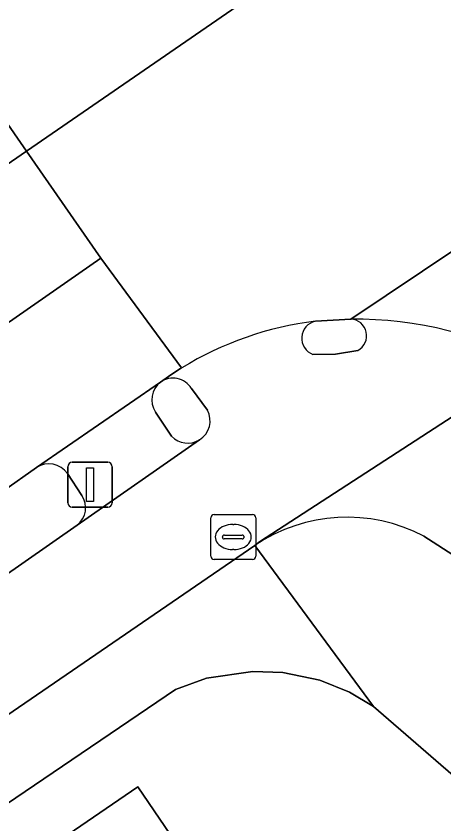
# Model space of a CAD drawing. Extents: x 158086 to 159499, y 382904 to 383981.
# Drawn here: x 158341.67 to 158351.21, y 383442.14 to 383460.14 of the extents above; entities that cross this region are included whole.
import ezdxf

# ---------------------------------------------------------------- set-up
doc = ezdxf.new("R2010")
doc.units = 0
for name, color, linetype in [('IMGEO_Brandkraan', 7, 'Continuous'), ('IMGEO_Fietspad_gesloten', 7, 'Continuous'), ('IMGEO_Pand', 7, 'Continuous'), ('IMGEO_Rijbaan_lokaal_gesloten', 7, 'Continuous'), ('IMGEO_Rijbaan_regionaal_gesloten', 7, 'Continuous'), ('IMGEO_Verkeerseiland_open', 7, 'Continuous'), ('IMGEO_Verkeersregelinstallatiepaal', 7, 'Continuous'), ('IMGEO_Voetpad_open', 7, 'Continuous')]:
    doc.layers.add(name, color=color, linetype=linetype)

msp = doc.modelspace()

# ---------------------------------------------------------------- linework, layer by layer
at = {"layer": 'IMGEO_Brandkraan'}
for p, q in [((158346.085, 383449.035), (158346.937, 383449.035)), ((158346.01, 383448.109), (158346.01, 383448.961)), ((158346.498, 383448.815), (158346.523, 383448.815)), ((158347.011, 383448.961), (158347.011, 383448.109)), ((158346.269, 383448.529), (158346.269, 383448.541)), ((158346.707, 383448.492), (158346.309, 383448.492)), ((158346.312, 383448.578), (158346.71, 383448.578)), ((158346.753, 383448.541), (158346.753, 383448.529)), ((158346.521, 383448.255), (158346.496, 383448.255)), ((158346.937, 383448.035), (158346.085, 383448.035))]:
    msp.add_line(p, q, dxfattribs=at)
for points in [[(158346.085, 383449.035), (158346.937, 383449.035)], [(158346.01, 383448.109), (158346.01, 383448.961)], [(158347.011, 383448.961), (158347.011, 383448.109)], [(158346.937, 383448.035), (158346.085, 383448.035)]]:
    msp.add_lwpolyline(points, dxfattribs=at)
for centre, radius, start, end in [((158346.087, 383448.959), 0.0765, 91.552, 178.448), ((158346.087, 383448.959), 0.0765, 91.552, 178.448), ((158346.935, 383448.959), 0.0765, 1.552, 88.448), ((158346.935, 383448.959), 0.0765, 1.552, 88.448), ((158346.309, 383448.538), 0.0403, 85.8775, 175.7526), ((158346.306, 383448.528), 0.0366, 178.938, 274.7102), ((158346.71, 383448.535), 0.043, 264.8664, 352.4533), ((158346.714, 383448.54), 0.0386, 1.7309, 96.639), ((158346.087, 383448.111), 0.0765, 181.552, 268.448), ((158346.087, 383448.111), 0.0765, 181.552, 268.448), ((158346.935, 383448.111), 0.0765, 271.552, 358.448), ((158346.935, 383448.111), 0.0765, 271.552, 358.448)]:
    msp.add_arc(centre, radius, start, end, dxfattribs=at)
for centre, major_axis, ratio, start_param, end_param in [((158346.497, 383448.535), (-0.387, 0.002), 0.722429, 4.712389, 7.853982), ((158346.522, 383448.535), (-0.39, 0.002), 0.717154, 1.570796, 4.712389)]:
    msp.add_ellipse(centre, major_axis=major_axis, ratio=ratio, start_param=start_param, end_param=end_param, dxfattribs=at)
at = {"layer": 'IMGEO_Fietspad_gesloten'}
for points in [[(158349.288, 383452.694), (158348.789, 383452.609), (158348.288, 383452.601)], [(158331.268, 383437.639), (158334.625, 383439.878), (158346.988, 383448.345), (158347.095, 383448.429), (158351.688, 383451.405), (158352.974, 383452.249), (158353.346, 383452.342)], [(158345.359, 383452.302), (158345.121, 383452.149), (158344.889, 383451.988)], [(158345.577, 383451.846), (158345.934, 383451.36)], [(158351.688, 383451.405), (158347.095, 383448.429), (158346.988, 383448.345)], [(158345.757, 383450.698), (158343.03, 383448.797), (158333.895, 383442.423), (158330.315, 383439.972), (158326.582, 383437.389)], [(158350.759, 383448.551), (158356.665, 383444.755), (158358.016, 383446.658)]]:
    msp.add_lwpolyline(points, dxfattribs=at)
for centre, radius, start, end in [((158349.22, 383446.02), 7.373, 96.835, 121.5722), ((158348.422, 383452.963), 0.386, 101.9916, 249.6611), ((158349.178, 383444.585), 8.806, 61.7468, 90.2831), ((158349.113, 383453.021), 0.371, 298.1615, 86.7569), ((158345.164, 383451.585), 0.488, 32.3511, 124.3252), ((158345.495, 383451.123), 0.499, 301.7088, 28.353), ((158349.045, 383445.304), 3.672, 62.1774, 124.0762)]:
    msp.add_arc(centre, radius, start, end, dxfattribs=at)
at = {"layer": 'IMGEO_Pand'}
msp.add_lwpolyline([(158350.738, 383435.641), (158347.351, 383440.597), (158346.428, 383439.967), (158344.38, 383442.964), (158335.921, 383437.188), (158338.741, 383433.06), (158341.362, 383429.222)], close=True, dxfattribs=at)
at = {"layer": 'IMGEO_Rijbaan_lokaal_gesloten'}
msp.add_lwpolyline([(158358.022, 383455.705), (158356.314, 383458.196), (158349.134, 383453.391)], dxfattribs=at)
msp.add_arc((158349.178, 383444.585), 8.806, 61.7468, 90.2831, dxfattribs=at)
at = {"layer": 'IMGEO_Rijbaan_regionaal_gesloten'}
for points in [[(158367.442, 383467.39), (158367.983, 383467.945), (158368.999, 383468.851), (158370.092, 383469.663), (158371.254, 383470.489), (158372.466, 383471.358), (158370.751, 383473.819), (158369.036, 383476.279), (158366.659, 383474.609), (158363.802, 383472.617), (158347.053, 383460.68), (158341.897, 383457.133), (158343.559, 383454.746), (158345.359, 383452.302)], [(158342.632, 383461.344), (158340.172, 383459.612), (158341.897, 383457.133), (158347.053, 383460.68), (158363.802, 383472.617)], [(158348.342, 383453.341), (158349.134, 383453.391), (158356.314, 383458.196)], [(158206.611, 383364.391), (158296.442, 383425.805), (158301.723, 383429.162), (158306.888, 383431.938), (158319.89, 383438.29), (158323.595, 383440.705), (158337.813, 383450.749), (158343.559, 383454.746), (158341.897, 383457.133), (158321.863, 383443.351), (158318.522, 383441.108), (158315.446, 383439.393), (158311.578, 383437.547), (158306.436, 383435.26), (158300.358, 383432.136), (158296.765, 383429.673), (158293.27, 383427.277), (158291.923, 383426.355), (158226.339, 383381.483)], [(158321.929, 383436.193), (158323.379, 383437.134), (158324.807, 383438.031), (158329.444, 383441.238), (158333.979, 383444.388), (158339.171, 383448), (158342.121, 383450.082), (158344.889, 383451.988), (158345.121, 383452.149), (158345.359, 383452.302), (158343.559, 383454.746), (158337.813, 383450.749), (158323.595, 383440.705), (158319.89, 383438.29), (158306.888, 383431.938), (158301.723, 383429.162), (158296.442, 383425.805), (158206.611, 383364.391)]]:
    msp.add_lwpolyline(points, dxfattribs=at)
msp.add_lwpolyline([(158341.897, 383457.133), (158340.172, 383459.612), (158339.836, 383459.376), (158339.722, 383459.296), (158336.984, 383457.374), (158330.259, 383452.734), (158322.573, 383447.399), (158314.717, 383441.998), (158308.469, 383437.723), (158302.339, 383433.494), (158300.358, 383432.136), (158306.436, 383435.26), (158311.578, 383437.547), (158315.446, 383439.393), (158318.522, 383441.108), (158321.863, 383443.351)], close=True, dxfattribs=at)
msp.add_arc((158349.22, 383446.02), 7.373, 96.835, 121.5722, dxfattribs=at)
at = {"layer": 'IMGEO_Verkeerseiland_open'}
for points in [[(158349.134, 383453.391), (158348.342, 383453.341)], [(158348.288, 383452.601), (158348.789, 383452.609), (158349.288, 383452.694)], [(158345.934, 383451.36), (158345.577, 383451.846)], [(158344.774, 383451.316), (158345.134, 383450.78)], [(158342.121, 383450.082), (158339.171, 383448), (158333.979, 383444.388)], [(158343.136, 383449.463), (158342.813, 383449.946)], [(158333.855, 383444.015), (158333.895, 383442.423), (158343.03, 383448.797)]]:
    msp.add_lwpolyline(points, dxfattribs=at)
for centre, radius, start, end in [((158348.422, 383452.963), 0.386, 101.9916, 249.6611), ((158349.113, 383453.021), 0.371, 298.1615, 86.7569), ((158345.164, 383451.585), 0.488, 32.3511, 124.3252), ((158345.195, 383451.59), 0.502, 127.566, 213.012), ((158345.495, 383451.123), 0.499, 301.7088, 28.353), ((158345.496, 383451.125), 0.5, 223.6015, 301.402), ((158342.398, 383449.664), 0.502, 34.2494, 123.5132), ((158342.718, 383449.188), 0.5, 308.5834, 33.33)]:
    msp.add_arc(centre, radius, start, end, dxfattribs=at)
at = {"layer": 'IMGEO_Verkeersregelinstallatiepaal'}
for p, q in [((158342.821, 383449.299), (158342.821, 383450.099)), ((158342.821, 383450.099), (158342.821, 383449.299)), ((158342.921, 383450.199), (158343.711, 383450.199)), ((158343.711, 383450.199), (158342.921, 383450.199)), ((158343.811, 383450.099), (158343.811, 383449.299)), ((158343.811, 383449.299), (158343.811, 383450.099)), ((158343.711, 383449.199), (158342.921, 383449.199)), ((158342.921, 383449.199), (158343.711, 383449.199))]:
    msp.add_line(p, q, dxfattribs=at)
msp.add_lwpolyline([(158343.241, 383450.074), (158343.391, 383450.074), (158343.391, 383449.324), (158343.241, 383449.324), (158343.241, 383450.074)], dxfattribs=at)
for centre, start, end in [((158342.921, 383450.099), 90, 180), ((158342.921, 383450.099), 90, 180), ((158343.711, 383450.099), 0, 90), ((158343.711, 383450.099), 360, 90), ((158342.921, 383449.299), 180, 270), ((158342.921, 383449.299), 180, 270), ((158343.711, 383449.299), 270, 0), ((158343.711, 383449.299), 270, 0)]:
    msp.add_arc(centre, 0.1, start, end, dxfattribs=at)
at = {"layer": 'IMGEO_Voetpad_open'}
for points in [[(158344.889, 383451.988), (158342.121, 383450.082)], [(158345.134, 383450.78), (158344.774, 383451.316)], [(158343.03, 383448.797), (158345.757, 383450.698)], [(158342.813, 383449.946), (158343.136, 383449.463)], [(158358.145, 383443.757), (158357.589, 383444.141), (158356.665, 383444.755), (158350.759, 383448.551)], [(158314.919, 383424.588), (158319.661, 383427.841), (158324.402, 383431.093), (158329.215, 383434.395), (158331.597, 383435.907), (158345.225, 383445.134), (158345.915, 383445.387), (158346.945, 383445.538), (158347.619, 383445.518), (158348.438, 383445.345), (158349.104, 383445.077), (158349.641, 383444.76), (158346.988, 383448.345), (158334.625, 383439.878), (158331.268, 383437.639), (158327.979, 383435.374)], [(158346.988, 383448.345), (158349.641, 383444.76), (158358.306, 383437.257), (158379.659, 383406.433), (158373.579, 383402.215), (158374.569, 383400.679), (158383.052, 383388.57), (158384.428, 383388.384), (158384.485, 383388.837)]]:
    msp.add_lwpolyline(points, dxfattribs=at)
msp.add_lwpolyline([(158379.659, 383406.433), (158358.306, 383437.257), (158349.641, 383444.76), (158349.104, 383445.077), (158348.438, 383445.345), (158347.619, 383445.518), (158346.945, 383445.538), (158345.915, 383445.387), (158345.225, 383445.134), (158331.597, 383435.907), (158332.403, 383434.682), (158335.921, 383437.188), (158344.38, 383442.964), (158346.428, 383439.967), (158347.351, 383440.597), (158350.738, 383435.641), (158353.982, 383430.893), (158357.212, 383426.167), (158360.461, 383421.412), (158363.711, 383416.656), (158366.961, 383411.9), (158370.246, 383407.093), (158373.579, 383402.215)], close=True, dxfattribs=at)
for centre, radius, start, end in [((158345.195, 383451.59), 0.502, 127.566, 213.012), ((158345.496, 383451.125), 0.5, 223.6015, 301.402), ((158342.398, 383449.664), 0.502, 34.2494, 123.5132), ((158342.718, 383449.188), 0.5, 308.5834, 33.33), ((158349.045, 383445.304), 3.672, 62.1774, 124.0762)]:
    msp.add_arc(centre, radius, start, end, dxfattribs=at)

doc.saveas('drawing.dxf')
